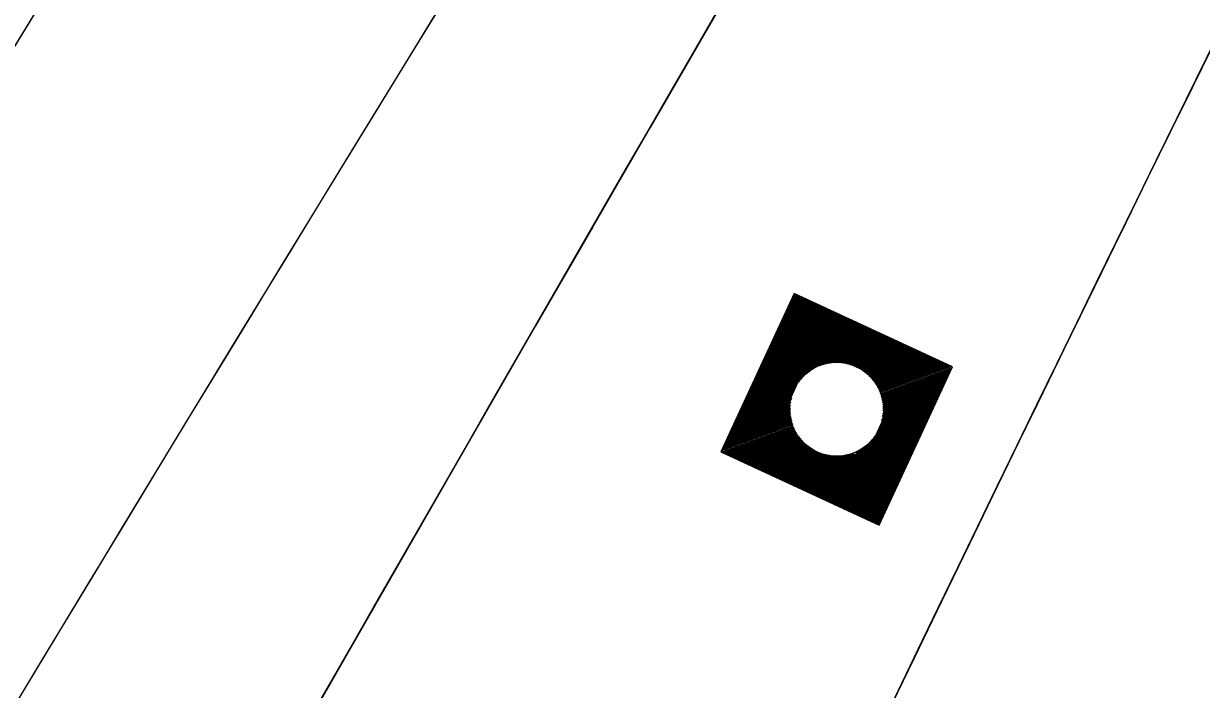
# Model space of a CAD drawing. Extents: x 14104283 to 14128447, y 8633203 to 8671666.
# Drawn here: x 14118958.79 to 14119000.1, y 8668599.61 to 8668622.98 of the extents above; entities that cross this region are included whole.
import ezdxf

# ---------------------------------------------------------------- set-up
doc = ezdxf.new("R2010")
doc.units = 0
for name, color, linetype in [('dsnCellElements', 7, 'Continuous'), ('dsnPaintExistingLaneLineWhite', 7, 'Continuous'), ('dsnPaintPlaceEdgeLineLeftYellow', 7, 'Continuous'), ('dsnPaintPlaceEdgeLineRightWhite', 7, 'Continuous'), ('dsnShadingPaved', 7, 'Continuous'), ('dsnStdLabel', 7, 'Continuous'), ('dsnStgShadingPrevPav', 7, 'Continuous'), ('dsnStgShadingPropPav', 7, 'Continuous'), ('dsnTapeExistingChannelizingLaneWhite', 7, 'Continuous'), ('dsnTapeExistingChannelizingLaneYellow', 7, 'Continuous'), ('dsnTapeRemoveChannelizingWhite', 7, 'Continuous'), ('dsnTapeRemoveChannelizingYellow', 7, 'Continuous')]:
    doc.layers.add(name, color=color, linetype=linetype)

msp = doc.modelspace()

# ---------------------------------------------------------------- linework, layer by layer
at = {"layer": 'dsnCellElements'}
msp.add_circle((14118987.302, 8668609.445), 1.65, dxfattribs=at)
at = {"layer": 'dsnPaintExistingLaneLineWhite'}
msp.add_arc((14122745.391, 8666422.793), 4382.732, 149.348366, 152.563119, dxfattribs=at)
at = {"layer": 'dsnPaintPlaceEdgeLineLeftYellow'}
msp.add_arc((14121592.114, 8667345.675), 2858.949, 150.162896, 155.633861, dxfattribs=at)
at = {"layer": 'dsnPaintPlaceEdgeLineRightWhite'}
msp.add_arc((14121592.114, 8667345.675), 2846.949, 150.158827, 155.633861, dxfattribs=at)
at = {"layer": 'dsnShadingPaved'}
for centre, radius, start, end in [((14121955.849, 8666791.923), 3512, 144.954928, 152.692114), ((14121955.849, 8666791.923), 3500, 144.954928, 152.692114), ((14118409.812, 8668902.168), 600, 330.368904, 343.63038), ((14121592.114, 8667345.675), 2858.949, 151.16499, 155.633861), ((14121592.114, 8667345.675), 2846.949, 151.16499, 155.633861), ((14123732.957, 8665874.379), 5512, 149.677738, 156.098581)]:
    msp.add_arc(centre, radius, start, end, dxfattribs=at)
at = {"layer": 'dsnStdLabel'}
for points in [[(14118988.795, 8668605.379), (14118991.368, 8668610.937), (14118985.81, 8668613.511), (14118983.236, 8668607.952), (14118988.795, 8668605.379)], [(14118988.792, 8668605.38), (14118991.364, 8668610.936), (14118985.811, 8668613.507), (14118983.241, 8668607.954), (14118988.796, 8668605.382)], [(14118988.789, 8668605.381), (14118991.36, 8668610.934), (14118985.813, 8668613.502), (14118983.245, 8668607.955), (14118988.798, 8668605.385)], [(14118988.817, 8668605.521), (14118991.316, 8668610.918), (14118985.829, 8668613.458), (14118983.289, 8668607.971), (14118988.812, 8668605.415)], [(14118988.801, 8668605.565), (14118991.272, 8668610.902), (14118985.845, 8668613.415), (14118983.333, 8668607.988), (14118988.825, 8668605.444)], [(14118988.785, 8668605.609), (14118991.228, 8668610.886), (14118985.861, 8668613.371), (14118983.376, 8668608.004), (14118988.839, 8668605.474)], [(14118988.769, 8668605.652), (14118991.184, 8668610.87), (14118985.877, 8668613.327), (14118983.42, 8668608.02), (14118988.817, 8668605.521)], [(14118988.753, 8668605.696), (14118991.141, 8668610.854), (14118985.893, 8668613.283), (14118983.464, 8668608.036), (14118988.801, 8668605.565)], [(14118988.737, 8668605.74), (14118991.097, 8668610.838), (14118985.909, 8668613.239), (14118983.508, 8668608.052), (14118988.785, 8668605.609)], [(14118988.721, 8668605.784), (14118991.053, 8668610.822), (14118985.925, 8668613.195), (14118983.552, 8668608.068), (14118988.769, 8668605.652)], [(14118988.705, 8668605.828), (14118991.009, 8668610.806), (14118985.942, 8668613.152), (14118983.595, 8668608.084), (14118988.753, 8668605.696)], [(14118988.689, 8668605.871), (14118990.965, 8668610.789), (14118985.958, 8668613.108), (14118983.639, 8668608.1), (14118988.737, 8668605.74)], [(14118988.672, 8668605.915), (14118990.922, 8668610.773), (14118985.974, 8668613.064), (14118983.683, 8668608.116), (14118988.721, 8668605.784)], [(14118988.656, 8668605.959), (14118990.878, 8668610.757), (14118985.99, 8668613.02), (14118983.727, 8668608.132), (14118988.705, 8668605.828)], [(14118988.64, 8668606.003), (14118990.834, 8668610.741), (14118986.006, 8668612.976), (14118983.771, 8668608.148), (14118988.689, 8668605.871)], [(14118988.624, 8668606.047), (14118990.79, 8668610.725), (14118986.022, 8668612.933), (14118983.814, 8668608.164), (14118988.672, 8668605.915)], [(14118988.608, 8668606.091), (14118990.746, 8668610.709), (14118986.038, 8668612.889), (14118983.858, 8668608.181), (14118988.656, 8668605.959)], [(14118988.592, 8668606.134), (14118990.703, 8668610.693), (14118986.054, 8668612.845), (14118983.902, 8668608.197), (14118988.64, 8668606.003)], [(14118988.576, 8668606.178), (14118990.659, 8668610.677), (14118986.07, 8668612.801), (14118983.946, 8668608.213), (14118988.624, 8668606.047)], [(14118988.56, 8668606.222), (14118990.615, 8668610.661), (14118986.086, 8668612.757), (14118983.99, 8668608.229), (14118988.608, 8668606.091)], [(14118988.544, 8668606.266), (14118990.571, 8668610.645), (14118986.102, 8668612.714), (14118984.033, 8668608.245), (14118988.592, 8668606.134)], [(14118988.528, 8668606.31), (14118990.527, 8668610.629), (14118986.118, 8668612.67), (14118984.077, 8668608.261), (14118988.576, 8668606.178)], [(14118988.512, 8668606.353), (14118990.483, 8668610.613), (14118986.135, 8668612.626), (14118984.121, 8668608.277), (14118988.56, 8668606.222)], [(14118988.496, 8668606.397), (14118990.44, 8668610.596), (14118986.151, 8668612.582), (14118984.165, 8668608.293), (14118988.544, 8668606.266)], [(14118988.479, 8668606.441), (14118990.396, 8668610.58), (14118986.167, 8668612.538), (14118984.209, 8668608.309), (14118988.528, 8668606.31)], [(14118988.463, 8668606.485), (14118990.352, 8668610.564), (14118986.183, 8668612.495), (14118984.253, 8668608.325), (14118988.512, 8668606.353)], [(14118988.447, 8668606.529), (14118990.308, 8668610.548), (14118986.199, 8668612.451), (14118984.296, 8668608.341), (14118988.496, 8668606.397)], [(14118988.431, 8668606.572), (14118990.264, 8668610.532), (14118986.215, 8668612.407), (14118984.34, 8668608.357), (14118988.479, 8668606.441)], [(14118988.415, 8668606.616), (14118990.221, 8668610.516), (14118986.231, 8668612.363), (14118984.384, 8668608.373), (14118988.463, 8668606.485)], [(14118988.399, 8668606.66), (14118990.177, 8668610.5), (14118986.247, 8668612.319), (14118984.428, 8668608.39), (14118988.447, 8668606.529)], [(14118988.383, 8668606.704), (14118990.133, 8668610.484), (14118986.263, 8668612.275), (14118984.472, 8668608.406), (14118988.431, 8668606.572)], [(14118988.367, 8668606.748), (14118990.089, 8668610.468), (14118986.279, 8668612.232), (14118984.515, 8668608.422), (14118988.415, 8668606.616)], [(14118988.351, 8668606.792), (14118990.045, 8668610.452), (14118986.295, 8668612.188), (14118984.559, 8668608.438), (14118988.399, 8668606.66)], [(14118988.335, 8668606.835), (14118990.002, 8668610.436), (14118986.311, 8668612.144), (14118984.603, 8668608.454), (14118988.383, 8668606.704)], [(14118988.319, 8668606.879), (14118989.958, 8668610.42), (14118986.328, 8668612.1), (14118984.647, 8668608.47), (14118988.367, 8668606.748)], [(14118988.303, 8668606.923), (14118989.914, 8668610.403), (14118986.344, 8668612.056), (14118984.691, 8668608.486), (14118988.351, 8668606.792)], [(14118988.287, 8668606.967), (14118989.87, 8668610.387), (14118986.36, 8668612.013), (14118984.734, 8668608.502), (14118988.335, 8668606.835)], [(14118988.27, 8668607.011), (14118989.826, 8668610.371), (14118986.376, 8668611.969), (14118984.778, 8668608.518), (14118988.319, 8668606.879)], [(14118988.254, 8668607.054), (14118989.783, 8668610.355), (14118986.392, 8668611.925), (14118984.822, 8668608.534), (14118988.303, 8668606.923)], [(14118988.238, 8668607.098), (14118989.739, 8668610.339), (14118986.408, 8668611.881), (14118984.866, 8668608.55), (14118988.287, 8668606.967)], [(14118988.222, 8668607.142), (14118989.695, 8668610.323), (14118986.424, 8668611.837), (14118984.91, 8668608.566), (14118988.27, 8668607.011)], [(14118988.206, 8668607.186), (14118989.651, 8668610.307), (14118986.44, 8668611.794), (14118984.954, 8668608.583), (14118988.254, 8668607.054)], [(14118988.19, 8668607.23), (14118989.607, 8668610.291), (14118986.456, 8668611.75), (14118984.997, 8668608.599), (14118988.238, 8668607.098)], [(14118988.174, 8668607.273), (14118989.563, 8668610.275), (14118986.472, 8668611.706), (14118985.041, 8668608.615), (14118988.222, 8668607.142)], [(14118988.158, 8668607.317), (14118989.52, 8668610.259), (14118986.488, 8668611.662), (14118985.085, 8668608.631), (14118988.206, 8668607.186)], [(14118988.142, 8668607.361), (14118989.476, 8668610.243), (14118986.504, 8668611.618), (14118985.129, 8668608.647), (14118988.19, 8668607.23)], [(14118987.697, 8668611.03), (14118986.521, 8668611.574), (14118985.976, 8668610.398)], [(14118987.557, 8668611.058), (14118986.537, 8668611.531), (14118986.064, 8668610.51)], [(14118987.45, 8668611.072), (14118986.553, 8668611.487), (14118986.137, 8668610.59)], [(14118987.359, 8668611.077), (14118986.569, 8668611.443), (14118986.203, 8668610.653)], [(14118987.279, 8668611.078), (14118986.585, 8668611.399), (14118986.264, 8668610.706)], [(14118987.206, 8668611.075), (14118986.601, 8668611.355), (14118986.321, 8668610.751)], [(14118987.139, 8668611.07), (14118986.617, 8668611.312), (14118986.375, 8668610.79)], [(14118987.076, 8668611.063), (14118986.633, 8668611.268), (14118986.428, 8668610.824)], [(14118987.018, 8668611.053), (14118986.649, 8668611.224), (14118986.478, 8668610.855)], [(14118986.963, 8668611.043), (14118986.665, 8668611.18), (14118986.528, 8668610.883)], [(14118986.91, 8668611.03), (14118986.681, 8668611.136), (14118986.575, 8668610.908)], [(14118986.86, 8668611.017), (14118986.697, 8668611.093), (14118986.622, 8668610.93)], [(14118986.812, 8668611.003), (14118986.713, 8668611.049), (14118986.668, 8668610.95)], [(14118986.766, 8668610.988), (14118986.73, 8668611.005), (14118986.712, 8668610.968)], [(14118988.887, 8668609.05), (14118989.432, 8668610.227), (14118988.256, 8668610.771)], [(14118988.916, 8668609.19), (14118989.388, 8668610.21), (14118988.368, 8668610.683)], [(14118988.929, 8668609.297), (14118989.344, 8668610.194), (14118988.447, 8668610.61)], [(14118988.935, 8668609.388), (14118989.301, 8668610.178), (14118988.511, 8668610.544)], [(14118988.936, 8668609.468), (14118989.257, 8668610.162), (14118988.563, 8668610.483)], [(14118988.933, 8668609.541), (14118989.213, 8668610.146), (14118988.608, 8668610.426)], [(14118988.928, 8668609.608), (14118989.169, 8668610.13), (14118988.647, 8668610.372)], [(14118988.92, 8668609.671), (14118989.125, 8668610.114), (14118988.682, 8668610.319)], [(14118988.911, 8668609.729), (14118989.082, 8668610.098), (14118988.713, 8668610.269)], [(14118988.9, 8668609.784), (14118989.038, 8668610.082), (14118988.74, 8668610.219)], [(14118988.888, 8668609.837), (14118988.994, 8668610.066), (14118988.765, 8668610.172)], [(14118988.875, 8668609.887), (14118988.95, 8668610.05), (14118988.787, 8668610.125)], [(14118985.717, 8668609.839), (14118985.173, 8668608.663), (14118986.349, 8668608.118)], [(14118985.689, 8668609.699), (14118985.216, 8668608.679), (14118986.237, 8668608.207)], [(14118988.861, 8668609.935), (14118988.906, 8668610.034), (14118988.808, 8668610.079)], [(14118988.845, 8668609.981), (14118988.862, 8668610.017), (14118988.826, 8668610.035)], [(14118985.675, 8668609.592), (14118985.26, 8668608.695), (14118986.157, 8668608.28)], [(14118985.67, 8668609.501), (14118985.304, 8668608.711), (14118986.094, 8668608.345)], [(14118985.669, 8668609.421), (14118985.348, 8668608.727), (14118986.042, 8668608.406)], [(14118985.672, 8668609.348), (14118985.392, 8668608.743), (14118985.996, 8668608.463)], [(14118985.677, 8668609.281), (14118985.435, 8668608.759), (14118985.957, 8668608.518)], [(14118985.684, 8668609.219), (14118985.479, 8668608.776), (14118985.923, 8668608.57)], [(14118985.694, 8668609.16), (14118985.523, 8668608.792), (14118985.892, 8668608.621)], [(14118985.705, 8668609.105), (14118985.567, 8668608.808), (14118985.864, 8668608.67)], [(14118985.717, 8668609.053), (14118985.611, 8668608.824), (14118985.839, 8668608.718)], [(14118985.73, 8668609.003), (14118985.654, 8668608.84), (14118985.817, 8668608.765)], [(14118985.744, 8668608.955), (14118985.698, 8668608.856), (14118985.797, 8668608.81)], [(14118985.759, 8668608.909), (14118985.742, 8668608.872), (14118985.779, 8668608.855)], [(14118988.126, 8668607.405), (14118988.629, 8668608.491)], [(14118987.997, 8668607.755), (14118988.126, 8668608.034)], [(14118988.013, 8668607.712), (14118988.177, 8668608.065)], [(14118988.029, 8668607.668), (14118988.229, 8668608.1)], [(14118988.045, 8668607.624), (14118988.284, 8668608.139)], [(14118988.061, 8668607.58), (14118988.341, 8668608.184)], [(14118988.077, 8668607.536), (14118988.402, 8668608.237)], [(14118988.094, 8668607.492), (14118988.467, 8668608.3)], [(14118988.11, 8668607.449), (14118988.54, 8668608.379)], [(14118986.908, 8668607.86), (14118988.174, 8668607.273)], [(14118987.048, 8668607.831), (14118988.158, 8668607.317)], [(14118987.155, 8668607.818), (14118988.142, 8668607.361)], [(14118987.246, 8668607.812), (14118988.126, 8668607.405)], [(14118987.326, 8668607.811), (14118988.11, 8668607.449)], [(14118987.399, 8668607.814), (14118988.094, 8668607.492)], [(14118987.466, 8668607.819), (14118988.077, 8668607.536)], [(14118987.528, 8668607.827), (14118988.061, 8668607.58)], [(14118987.587, 8668607.836), (14118988.045, 8668607.624)], [(14118987.642, 8668607.847), (14118988.029, 8668607.668)], [(14118987.694, 8668607.859), (14118988.013, 8668607.712)], [(14118987.745, 8668607.872), (14118987.997, 8668607.755)], [(14118987.792, 8668607.886), (14118987.981, 8668607.799)], [(14118987.838, 8668607.902), (14118987.965, 8668607.843)], [(14118987.965, 8668607.843), (14118988.029, 8668607.982)], [(14118987.981, 8668607.799), (14118988.077, 8668608.007)]]:
    msp.add_lwpolyline(points, dxfattribs=at)
at = {"layer": 'dsnStgShadingPrevPav'}
for centre, radius, start, end in [((14123732.957, 8665874.379), 5512, 146.425624, 157.163302), ((14123732.586, 8665873.821), 5512, 146.502133, 150.361956), ((14123732.846, 8665874.198), 5488.008, 146.41277, 150.668735), ((14123732.957, 8665874.379), 5488, 146.421187, 157.163302), ((14121592.114, 8667345.675), 2888.949, 147.236664, 156.233892), ((14121592.107, 8667345.679), 2888.949, 147.236664, 155.318405), ((14121592.114, 8667345.675), 2876.949, 147.18034, 155.903428), ((14121592.114, 8667345.675), 2873.949, 147.181139, 155.903428), ((14121592.114, 8667345.675), 2876.949, 147.240092, 156.233892), ((14118409.812, 8668902.168), 594, 330.368904, 343.63038), ((14121592.114, 8667345.675), 2864.949, 151.16499, 155.903428), ((14121592.114, 8667345.675), 2842.949, 151.16499, 155.903428)]:
    msp.add_arc(centre, radius, start, end, dxfattribs=at)
at = {"layer": 'dsnStgShadingPropPav'}
for radius, start in [(2864.949, 151.16499), (2876.949, 152.634042)]:
    msp.add_arc((14121592.114, 8667345.675), radius, start, 155.903428, dxfattribs=at)
at = {"layer": 'dsnTapeExistingChannelizingLaneWhite'}
msp.add_arc((14121955.849, 8666791.923), 3512, 147.963777, 151.972727, dxfattribs=at)
at = {"layer": 'dsnTapeExistingChannelizingLaneYellow'}
msp.add_arc((14121955.849, 8666791.923), 3500, 144.954928, 149.507619, dxfattribs=at)
at = {"layer": 'dsnTapeRemoveChannelizingWhite'}
msp.add_arc((14121592.114, 8667345.675), 2876.949, 151.245384, 156.903373, dxfattribs=at)
at = {"layer": 'dsnTapeRemoveChannelizingYellow'}
msp.add_arc((14121592.114, 8667345.675), 2888.949, 151.245384, 156.903373, dxfattribs=at)

doc.saveas('drawing.dxf')
